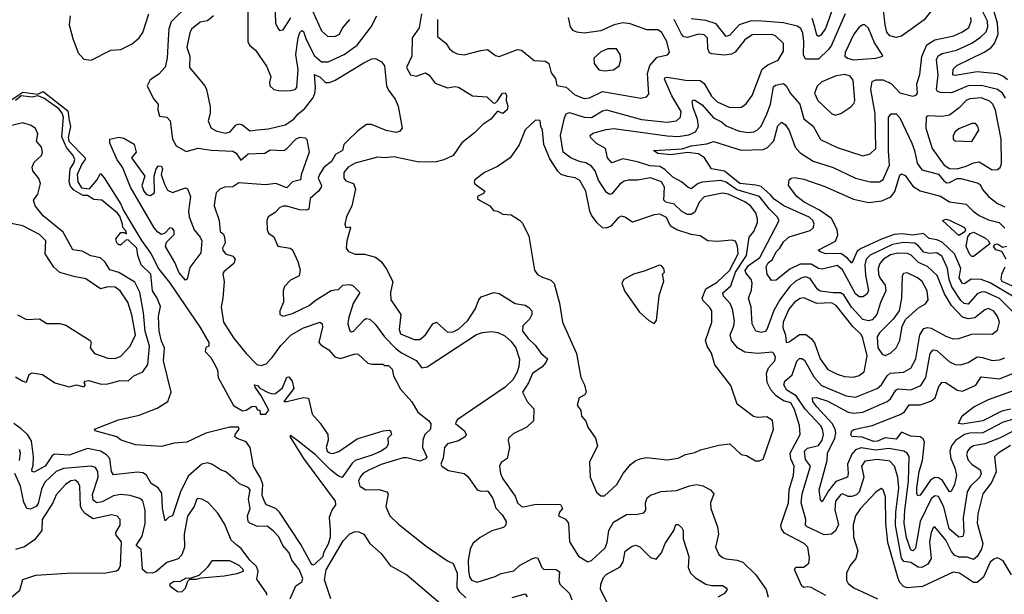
# Model space of a CAD drawing. Extents: x 1468344 to 1613994, y 525695 to 643861.
# Tile 284 of 427: x 1526337 to 1531671, y 614630 to 617743. Entities that reach past the tile are written whole.
import ezdxf

# ---------------------------------------------------------------- set-up
doc = ezdxf.new("R2010")
doc.units = 0

msp = doc.modelspace()

# ---------------------------------------------------------------- linework, layer by layer
at = {"layer": '0CON10XD'}
for points in [[(1527252.9, 617825), (1527158.1, 617731.9), (1527145, 617693.3), (1527142.4, 617635), (1527136.2, 617535), (1527124.8, 617485.2), (1527091.6, 617448.4), (1527045, 617418.1), (1527028.6, 617385), (1527062, 617315), (1527087.1, 617285), (1527086.5, 617255), (1527095, 617220), (1527135, 617215.6), (1527153.1, 617195), (1527164.5, 617095), (1527185, 617059.4), (1527239.5, 617029.5), (1527305, 617048), (1527375, 617036.9), (1527491.2, 617031.2), (1527510.6, 617020.6), (1527535, 616981.2), (1527575, 617016.8), (1527665, 617020), (1527695, 617037.3), (1527767.5, 617035), (1527784.6, 617045), (1527835, 617098), (1527856.4, 617106.4), (1527883.3, 617103.3), (1527893.3, 617093.3), (1527904.7, 617024.7), (1527861.9, 616901.9), (1527857.7, 616875), (1527815, 616864.8), (1527785, 616832), (1527725.1, 616855.1), (1527668.1, 616848.1), (1527525, 616860), (1527492.6, 616837.4), (1527447.5, 616835), (1527420.8, 616825), (1527402.2, 616805), (1527394.1, 616765.9), (1527391.5, 616735), (1527418.1, 616655), (1527423.8, 616595), (1527440.8, 616580.8), (1527447.3, 616565), (1527450.9, 616535), (1527436.7, 616505), (1527438.2, 616495), (1527453.1, 616475), (1527492.4, 616462.4), (1527505.2, 616445), (1527497.9, 616422.1), (1527443.6, 616376.4), (1527438.7, 616365), (1527444.5, 616325), (1527438.2, 616235), (1527428.2, 616185), (1527441.7, 616105), (1527495, 616019.6), (1527565, 615934.2), (1527622.7, 615875), (1527645, 615868.9), (1527672.3, 615877.7), (1527705, 615913.1), (1527751.5, 615978.5), (1527807.5, 616035), (1527875, 616073.2), (1527965, 616104.2), (1527975.4, 616095.4), (1527977.3, 616077.3), (1527958, 615995), (1527970, 615980), (1528012.5, 615955), (1528045, 615915.8), (1528075, 615907.5), (1528155, 615933.3), (1528171.7, 615931.7), (1528223, 615883), (1528245, 615877.5), (1528305, 615877.5), (1528315, 615870), (1528335, 615870), (1528355, 615850), (1528363, 615813), (1528401.2, 615741.2), (1528462.1, 615672.1), (1528495, 615616.6), (1528551.9, 615571.9), (1528564.3, 615555), (1528562.2, 615525), (1528532.2, 615495), (1528520.6, 615465), (1528519, 615425), (1528542.6, 615375), (1528535, 615364.4), (1528505, 615350.6), (1528435, 615368.7), (1528415, 615368.5), (1528295, 615333.5), (1528228, 615302), (1528196, 615285), (1528181.1, 615265), (1528173.3, 615245), (1528180, 615215), (1528212.5, 615195), (1528285, 615196.9), (1528326.2, 615185), (1528334.1, 615174.1), (1528320.9, 615105), (1528342.2, 615055), (1528389.6, 615009.6), (1528540.1, 614890.1), (1528655, 614810.5), (1528685, 614796.7), (1528707.5, 614745), (1528705.2, 614665), (1528718, 614645), (1528755, 614611)], [(1527572.4, 617825), (1527574, 617625), (1527582, 617605), (1527615, 617578.6), (1527675, 617491.2), (1527697.5, 617435), (1527690, 617405), (1527693.1, 617385), (1527715, 617364.5), (1527748.3, 617358.3), (1527805, 617360), (1527830, 617365), (1527838.8, 617375), (1527845.8, 617474.2), (1527833.9, 617555), (1527845.6, 617644.4), (1527855, 617673.3), (1527865, 617684.4), (1527875, 617680), (1527888.4, 617635), (1527935, 617547.5), (1527971.5, 617515), (1528008.9, 617515), (1528095.6, 617554.4), (1528165.3, 617605), (1528241.4, 617705), (1528272.7, 617765)], [(1527720, 617835), (1527723.8, 617725), (1527735, 617696.7), (1527745, 617684.2), (1527765, 617688), (1527806.4, 617753.6)], [(1527907.7, 617827.7), (1527972.9, 617682.9), (1528004.7, 617654.7), (1528045, 617652.5), (1528070, 617665), (1528084.4, 617695), (1528125.4, 617744.6)], [(1531315, 617841.2), (1531237.5, 617742.5), (1531115, 617654.3), (1531085, 617646.5), (1531051.5, 617655), (1531034.8, 617675), (1531025.5, 617714.5), (1531017.6, 617795)], [(1526610.7, 617765), (1526605.3, 617714.7), (1526625, 617641.8), (1526655, 617564.4), (1526685, 617529.5), (1526725, 617523.5), (1526831.6, 617578.4), (1526885, 617581.7), (1526946.9, 617613.1), (1526985, 617645.4), (1527005, 617673.6), (1527037.7, 617775)], [(1528513.4, 617775), (1528500.9, 617699.1), (1528464.2, 617645.8), (1528460.9, 617545), (1528432.7, 617485), (1528454.7, 617444.7), (1528485, 617437.5), (1528535, 617455.6), (1528555, 617441.8), (1528588.6, 617398.6), (1528655, 617373.1), (1528695, 617380.9), (1528715, 617377.5), (1528791.2, 617331.2), (1528868.8, 617325), (1528905, 617291.2), (1528915, 617292.5), (1528925, 617303.3), (1528952, 617345), (1528966.9, 617346.9), (1528974, 617335), (1528973.3, 617305), (1528981.9, 617275), (1528977.8, 617255), (1528955, 617235.6), (1528925, 617246.7), (1528889.5, 617205), (1528846.2, 617175), (1528800.4, 617129.6), (1528733.4, 617076.6), (1528685, 617008.1), (1528635, 616983.9), (1528593.8, 616973.8), (1528498.9, 616971.1), (1528365, 616999.7), (1528315, 616994.5), (1528275, 616998.8), (1528154, 616965), (1528116.6, 616943.4), (1528093.8, 616915), (1528093.8, 616885), (1528105, 616869.5), (1528145.4, 616855.4), (1528156, 616825), (1528136.2, 616735), (1528108.5, 616675), (1528099.2, 616635), (1528105, 616616.7), (1528125, 616620), (1528129.2, 616615), (1528109.3, 616545), (1528106.2, 616505), (1528117.8, 616487.8), (1528155, 616473.3), (1528205, 616473.4), (1528265, 616456.8), (1528295, 616433.2), (1528325, 616391.1), (1528359.1, 616325), (1528346.3, 616265), (1528347.9, 616225), (1528402.1, 616145), (1528392.9, 616065), (1528400.7, 616040.7), (1528475, 616010.4), (1528505, 616010.9), (1528535, 616035.5), (1528575, 616094.6), (1528595, 616104.1), (1528655, 616049.6), (1528685, 616051.8), (1528715, 616066.1), (1528765, 616113.5), (1528804.9, 616175), (1528824.5, 616225), (1528837.6, 616242.4), (1528905.5, 616265.5), (1528935, 616260.2), (1529021.4, 616205), (1529075, 616195.7), (1529095, 616184.3), (1529111.5, 616165), (1529112.5, 616145), (1529098.8, 616121.2), (1529063, 616085), (1529061.9, 616055), (1529091.6, 616015), (1529130.3, 615980.3), (1529163.1, 615935), (1529196.1, 615905), (1529188.4, 615885), (1529168.5, 615861.5), (1529115, 615826.9), (1529094.6, 615775.4), (1529061.2, 615725), (1529086.7, 615675), (1529123.5, 615635), (1529120.9, 615569.1), (1529084.4, 615535), (1529011.5, 615498.5), (1528985.8, 615475), (1528982.7, 615462.7), (1528991.2, 615425), (1528977.5, 615365), (1528945, 615343.3), (1528936, 615325), (1528941.5, 615285), (1528954.5, 615255), (1529022, 615162), (1529035, 615126), (1529055, 615106.2), (1529065, 615104), (1529135, 615118.8), (1529266.4, 615116.4), (1529278.8, 615095), (1529261.2, 615075), (1529256.7, 615055), (1529295, 615037.5), (1529310.6, 615015), (1529315.6, 614915), (1529365, 614836.7), (1529415, 614805.8), (1529435, 614812.9), (1529508.4, 614881.6), (1529519.4, 614910.6), (1529529.8, 614975), (1529555, 615021.3), (1529625, 615062.5), (1529685, 615063.3), (1529718.7, 615071.3), (1529728.8, 615085), (1529726.9, 615125), (1529736.7, 615153.3), (1529755, 615166.5), (1529813.1, 615186.9), (1529895, 615192.2), (1529965, 615216.9), (1530005, 615223.9), (1530037.6, 615217.6), (1530078.8, 615195), (1530096.9, 615175), (1530079.3, 615125), (1530081.3, 615095), (1530118.1, 614995), (1530123.6, 614955), (1530106.9, 614885), (1530124.2, 614845), (1530145, 614828.6), (1530165, 614821.9), (1530224.3, 614814.3), (1530255, 614804), (1530325, 614736), (1530380.6, 614655), (1530392.5, 614615)], [(1530808.4, 617775), (1530734.6, 617605.4), (1530718.6, 617581.4), (1530665, 617529), (1530595, 617529.6), (1530582.9, 617552.9), (1530585.8, 617625.8), (1530580.7, 617670.7), (1530569.1, 617695), (1530549, 617709), (1530475, 617725.5), (1530335, 617737.4), (1530294, 617735), (1530235.1, 617714.9), (1530185, 617658.8), (1530165, 617651.3), (1530110.3, 617720.3), (1530055, 617738.5), (1529975, 617747.2)], [(1530735.2, 617785), (1530702.3, 617695), (1530675, 617657.1), (1530665, 617652.9), (1530655, 617659.4), (1530645.2, 617705.2), (1530629.8, 617749.8)], [(1531678.6, 617318.6), (1531661.6, 617345), (1531635, 617364.4), (1531546.9, 617386.9), (1531475, 617384), (1531385, 617347.5), (1531325, 617349.2), (1531310, 617355), (1531303.9, 617365), (1531312.7, 617445), (1531304.1, 617525), (1531313.1, 617546.9), (1531335, 617560.7), (1531412.1, 617577.9), (1531495.6, 617615.6), (1531542, 617648), (1531572.1, 617677.9), (1531581.6, 617705), (1531580.3, 617735), (1531555, 617785.2)], [(1531688, 617418), (1531666.1, 617436.1), (1531635, 617449.7), (1531525, 617460), (1531405, 617440.9), (1531392.9, 617445), (1531394.6, 617475), (1531414.5, 617495), (1531563, 617567), (1531599.1, 617590.9), (1531618.8, 617615), (1531638.3, 617665), (1531634.3, 617725), (1531616.3, 617786.3)], [(1527388, 617765), (1527355, 617736.9), (1527315, 617729.5), (1527269, 617691), (1527258.2, 617671.8), (1527242.4, 617595), (1527259.6, 617545), (1527257.5, 617485), (1527340.8, 617385), (1527350, 617365), (1527368.7, 617271.3), (1527369.4, 617235), (1527358.1, 617195), (1527375.4, 617155.4), (1527405, 617138.9), (1527455, 617128.8), (1527476.9, 617135), (1527508.2, 617171.8), (1527525, 617179.4), (1527545, 617174.4), (1527585, 617141.1), (1527625, 617147.1)], [(1528600.4, 617745), (1528601.5, 617651.5), (1528648.6, 617615), (1528666, 617585), (1528685, 617569.4), (1528707.6, 617557.6), (1528745, 617552), (1528835, 617577.1), (1528871.4, 617581.4), (1528915, 617550), (1528935, 617543.3), (1529035, 617582.5), (1529055, 617577.8), (1529125, 617522.2), (1529185, 617518), (1529203.3, 617505), (1529216.7, 617455), (1529240, 617425), (1529246.7, 617386.7), (1529297.2, 617377.2), (1529345, 617335.8), (1529395, 617316.7), (1529425, 617320.7), (1529495, 617354.8), (1529702, 617318), (1529733.8, 617325), (1529745, 617340), (1529738.5, 617451.5), (1529751.8, 617495), (1529790.7, 617539.3), (1529846.5, 617553.5), (1529858, 617565), (1529842.8, 617625), (1529815, 617676.4), (1529795, 617688.9), (1529735, 617688.8), (1529645, 617721.4), (1529605, 617726), (1529557.8, 617715), (1529485, 617682.2), (1529395, 617670.4), (1529355, 617675.2), (1529336.2, 617685), (1529321.3, 617705), (1529310.5, 617755)], [(1530705, 614623.1), (1530625, 614666.8), (1530605, 614670.9), (1530585, 614666.9), (1530575, 614674.2), (1530534, 614765), (1530542.7, 614777.3), (1530585, 614777.5), (1530611.5, 614798.5), (1530616, 614825), (1530607.1, 614885), (1530586.4, 614905), (1530481.3, 614961.3), (1530463.4, 614985), (1530460, 615005), (1530503, 615125), (1530506.2, 615195), (1530530, 615275), (1530532, 615325), (1530514.2, 615364.2), (1530511.2, 615395), (1530565.9, 615495), (1530561.9, 615545), (1530535, 615632), (1530515, 615668.1), (1530475, 615678.5), (1530435.6, 615705), (1530407.2, 615737.2), (1530387.3, 615777.3), (1530383.4, 615826.6), (1530393.9, 615856.1), (1530428, 615895), (1530431.2, 615915), (1530423.3, 615935), (1530415, 615941.2), (1530335, 615935.4), (1530265, 615941.1), (1530226.1, 615966.1), (1530193.5, 616005), (1530185.4, 616035), (1530205.2, 616084.8), (1530208.8, 616111.2), (1530199.7, 616175), (1530185.3, 616205), (1530149.4, 616245), (1530147.1, 616262.9), (1530189.6, 616300.4), (1530214.5, 616375), (1530273.8, 616465), (1530288.4, 616565), (1530314.6, 616595), (1530334.2, 616645), (1530334.7, 616665), (1530325, 616696.4), (1530295.9, 616735), (1530266.2, 616756.2), (1530175, 616797), (1530145, 616804.1), (1530045, 616783.1), (1530018.6, 616755), (1529995, 616699.5), (1529975, 616687.7), (1529955, 616687.5), (1529925, 616703.4), (1529883.1, 616743.1), (1529837.5, 616755), (1529826.4, 616765), (1529830, 616835), (1529814.5, 616865), (1529755, 616886.7), (1529684, 616874), (1529636.3, 616873.7), (1529612.5, 616867.5), (1529588.8, 616851.2), (1529545, 616799.6), (1529535, 616796.2), (1529516.1, 616806.1), (1529473.8, 616873.8), (1529454.6, 616924.6), (1529435, 616950), (1529405, 616968), (1529375, 616973.1), (1529325, 616993.6), (1529281.6, 617025), (1529267.9, 617115), (1529288.1, 617211.9), (1529297.6, 617232.4), (1529315, 617239.5), (1529395, 617215.6), (1529435, 617214), (1529495, 617249.4), (1529515.8, 617254.2), (1529705, 617203.1), (1529845, 617188), (1529895, 617194.7), (1529916.7, 617215), (1529920.5, 617245), (1529870.2, 617330.2), (1529830.2, 617420.2), (1529831.5, 617428.5), (1529845, 617432.5), (1529945, 617416), (1530023.8, 617413.8), (1530045, 617396.6), (1530085, 617329.6), (1530115, 617298.9), (1530185, 617266.8), (1530245, 617268.9), (1530271.2, 617285), (1530305, 617332.5), (1530360, 617475), (1530390.8, 617499.2), (1530446.5, 617523.5), (1530475, 617572), (1530474.4, 617615), (1530431.4, 617655), (1530412.7, 617662.7), (1530305, 617660.8), (1530265, 617634.6), (1530213.1, 617566.9), (1530192.8, 617557.2), (1530155, 617551.9), (1530085, 617558.8), (1530074.5, 617564.5), (1530065.8, 617585), (1530063.1, 617643.1), (1530045, 617661.3), (1530015, 617664.2), (1529955, 617646.9), (1529935, 617651.2), (1529922.2, 617665), (1529882.7, 617745)], [(1531525, 616041.2), (1531605, 616039.5), (1531635, 616060.8), (1531644.6, 616105), (1531634.6, 616135), (1531615, 616163.5), (1531585, 616179.2), (1531565, 616171.2), (1531512.3, 616127.7), (1531475, 616121.8), (1531445, 616130.6), (1531384.4, 616194.4), (1531348.1, 616258.1), (1531307.5, 616357.5), (1531255, 616406.1), (1531207.2, 616427.2), (1531167.2, 616467.2), (1531146.8, 616476.8), (1531095, 616477.4), (1531055, 616468.3), (1531017.4, 616445), (1530997.6, 616422.4), (1530988.3, 616395), (1530989.8, 616365), (1530997.1, 616345), (1531026, 616305), (1531029.6, 616275), (1530999.9, 616210.1), (1530980, 616145), (1530955, 616116.8), (1530935, 616111.8), (1530905, 616118.2), (1530843.6, 616185), (1530802.1, 616252.1), (1530783, 616263), (1530743.7, 616263.7), (1530672.9, 616272.9), (1530658.3, 616285), (1530620.2, 616340.2), (1530595, 616349.4), (1530575, 616344.8), (1530538.8, 616325), (1530507, 616295), (1530454.4, 616225.6), (1530422.4, 616167.6), (1530385, 616064.5), (1530375, 616054.6), (1530355, 616048.5), (1530324.7, 616054.7), (1530305.9, 616095), (1530300.4, 616185), (1530285.3, 616235), (1530301.6, 616278.4), (1530305.2, 616315), (1530299.8, 616335), (1530271.5, 616371.5), (1530268, 616385), (1530285, 616411.8), (1530346.2, 616455), (1530450.8, 616655), (1530440.9, 616675), (1530397.9, 616717.9), (1530345, 616785.6), (1530225, 616822.1), (1530198.1, 616838.1), (1530165, 616862.8), (1530135, 616871.1), (1530035, 616862.7), (1530012.8, 616855), (1529975, 616826.7), (1529956.7, 616835), (1529923.1, 616865), (1529875, 616890.5), (1529832.1, 616932.1), (1529805, 616947.3), (1529751.4, 616951.4), (1529685, 616972.9), (1529605, 616989.6), (1529545, 616967.5), (1529522.1, 616995), (1529511.1, 617045), (1529461.6, 617071.6), (1529429.2, 617105), (1529427.9, 617115), (1529442.3, 617127.7), (1529515, 617149.1), (1529555.9, 617154.1), (1529844.2, 617114.2), (1529905, 617111.2), (1529961.5, 617118.5), (1529998.2, 617135), (1530014.8, 617165), (1530008.8, 617205), (1529986.4, 617265), (1529980.6, 617299.4), (1529983.3, 617306.7), (1529995, 617307.5), (1530035, 617281.2), (1530095, 617211), (1530139.1, 617189.1), (1530165, 617167.8), (1530235, 617138.4), (1530285, 617132.2), (1530314.3, 617135.7), (1530334.2, 617145.7), (1530353.4, 617166.6), (1530385, 617231.5), (1530404.4, 617285), (1530421, 617379), (1530431.9, 617388.1), (1530475, 617398), (1530488.7, 617385), (1530512.6, 617342.6), (1530564.2, 617285), (1530585.7, 617205.7), (1530635.5, 617165.5), (1530675, 617093.8), (1530765, 617051.6), (1530905, 617005.4), (1530945, 617016.9), (1530975.8, 617045), (1530971, 617235), (1530948.3, 617365), (1530955, 617408.5), (1530975, 617416.7), (1531015, 617418.2), (1531060, 617395), (1531106.1, 617346.1), (1531175, 617329.6), (1531194, 617335), (1531200.6, 617345), (1531197.8, 617395), (1531213.9, 617446.1), (1531225, 617544.2), (1531252.3, 617607.7), (1531295, 617634.3), (1531397.5, 617655), (1531445, 617677.1), (1531478.5, 617701.5), (1531492.5, 617735), (1531490.8, 617755)], [(1530855, 617525.7), (1530975, 617533.9), (1531012.5, 617545), (1531008.8, 617555), (1530967.2, 617617.2), (1530935, 617697.5), (1530915.5, 617715.5), (1530905, 617715.8), (1530885, 617703.1), (1530855.4, 617665), (1530810, 617565), (1530807.8, 617545), (1530821.4, 617535), (1530855, 617525.7)], [(1529505, 617465.5), (1529555, 617472.2), (1529585, 617494), (1529593.1, 617525), (1529589.5, 617555), (1529571.2, 617585), (1529523.3, 617585), (1529485, 617569.2), (1529448.1, 617535), (1529448.6, 617505), (1529475, 617471.9), (1529505, 617465.5)], [(1527625, 617147.1), (1527685, 617152.5), (1527775, 617174.3), (1527821.6, 617205), (1527846.4, 617233.6), (1527880.3, 617259.7), (1527925, 617318.2), (1527936.7, 617343.3), (1527939.8, 617375), (1527933.6, 617446.4), (1527965, 617431.9), (1527993.5, 617403.5), (1528015, 617402.6), (1528046.7, 617415), (1528201, 617509), (1528245, 617530.5), (1528265, 617533.3), (1528297.5, 617515), (1528313.8, 617493.8), (1528325.2, 617385), (1528335, 617360.9), (1528371.9, 617311.9), (1528388.5, 617275), (1528408.9, 617155), (1528395, 617136.7), (1528375, 617132.1), (1528322.6, 617142.6), (1528242.5, 617175), (1528215.7, 617175.7), (1528169.1, 617140.9), (1528110.6, 617085), (1528093.4, 617066.6), (1528085.3, 617035), (1528047.4, 617012.6), (1528026.8, 616975), (1527985, 616942.1), (1527961.2, 616905), (1527953.7, 616885), (1527972.2, 616845), (1527970.9, 616835), (1527956.2, 616813.8), (1527910.8, 616775), (1527903.8, 616716.2), (1527888.9, 616711.1), (1527852.4, 616712.4), (1527785, 616732.7), (1527765, 616732.7), (1527745.8, 616725), (1527721.8, 616698.2), (1527683.3, 616675), (1527676.2, 616655), (1527678.8, 616605), (1527686.1, 616586.1), (1527715, 616566.2), (1527735.6, 616515.6), (1527802.5, 616505), (1527815.6, 616495.6), (1527845, 616433.3), (1527857, 616387), (1527851.2, 616355), (1527805, 616332), (1527772, 616298), (1527764.5, 616275), (1527767.1, 616212.9), (1527746, 616165), (1527746.7, 616145), (1527765, 616137.5), (1527815, 616150.4), (1527905, 616193.9), (1527937.9, 616222.1), (1528025, 616276.2), (1528045, 616279.4), (1528065, 616280.8), (1528088, 616305), (1528125, 616308.9), (1528142.2, 616302.2), (1528180.6, 616265), (1528143.8, 616205), (1528117.8, 616125), (1528115.3, 616095), (1528126.6, 616056.6), (1528135, 616051.2), (1528145, 616054.7), (1528205, 616118.8), (1528215, 616124.7), (1528235, 616121.1), (1528263.4, 616093.4), (1528313.5, 616025), (1528375, 615962.3), (1528405, 615937.5), (1528485, 615896.5), (1528515, 615857), (1528545, 615861.8), (1528811.7, 616038.3), (1528845, 616049.1), (1528895, 616053.2), (1528927.7, 616047.7), (1528965, 616030.3), (1528999.9, 615999.9), (1529025.6, 615965.6), (1529044.1, 615904.1), (1529041.3, 615865), (1529030.5, 615829.5), (1529009, 615791), (1528967.7, 615752.3), (1528706.7, 615575), (1528698.3, 615555), (1528746.4, 615516.4), (1528755.8, 615495), (1528751.9, 615485), (1528715, 615461.1), (1528655.5, 615445), (1528639.2, 615425), (1528632.2, 615367.8), (1528618, 615335), (1528624, 615325), (1528661.1, 615301.1), (1528745, 615285.2), (1528765, 615267.6), (1528815, 615195.2), (1528835, 615188), (1528865, 615191.2), (1528875, 615186.4), (1528899.7, 615149.7), (1528916.4, 615096.4), (1528950.4, 615060.4), (1528973.3, 615025), (1528970.9, 615005), (1528958.6, 614991.4), (1528895, 614973.1), (1528832.1, 614937.9), (1528791.6, 614905), (1528777.3, 614875), (1528766.8, 614815), (1528769, 614759), (1528774.4, 614724.4), (1528785, 614705.6), (1528815, 614696.2), (1528913.8, 614726.2), (1528945, 614741.8), (1529015, 614756.7), (1529045, 614785.4), (1529115, 614823.3), (1529135, 614830), (1529145, 614826), (1529165.3, 614775.3), (1529175, 614766.5), (1529244, 614764), (1529261.1, 614751.1), (1529258.9, 614705), (1529263.9, 614685), (1529315.5, 614635), (1529329.2, 614599.2)], [(1530755, 617225.4), (1530785, 617234.5), (1530839.6, 617270.4), (1530858.3, 617291.7), (1530861.5, 617305), (1530852.6, 617415), (1530837.1, 617437.1), (1530806.8, 617446.8), (1530760.7, 617439.3), (1530682.8, 617407.2), (1530657.2, 617382.8), (1530643.6, 617345), (1530661.2, 617305), (1530735, 617234.5), (1530755, 617225.4)], [(1526295, 617310.5), (1526355, 617350.4), (1526435, 617339.4), (1526465, 617354.7), (1526598.9, 617248.9), (1526606.2, 617196.2), (1526611.9, 617165), (1526600, 617105), (1526604.2, 617084.2), (1526691.8, 616995), (1526691.5, 616985), (1526675, 616964.5), (1526647.9, 616905), (1526653.2, 616865), (1526672.4, 616832.4), (1526715, 616827.5), (1526756.1, 616873.9), (1526775, 616910), (1526795, 616886), (1526885, 616743.6), (1526899.2, 616709.2), (1526996.4, 616546.4), (1527047, 616477), (1527091.6, 616391.6), (1527149.5, 616319.5), (1527315.9, 616075.9), (1527361.2, 615995), (1527362.5, 615975), (1527345, 615966.7), (1527341.9, 615945), (1527372.6, 615912.6), (1527398.5, 615868.5), (1527408.6, 615845), (1527412.7, 615805), (1527495, 615652.2), (1527545, 615624.6), (1527565, 615627.5), (1527595, 615646.7), (1527615, 615650), (1527625, 615630), (1527638.3, 615628.3), (1527640, 615605), (1527670, 615605), (1527687, 615627), (1527646, 615705), (1527612.3, 615752.3), (1527610, 615765), (1527625, 615761.2), (1527637.5, 615747.5), (1527682.7, 615722.7), (1527705, 615715.4), (1527723, 615717), (1527760.9, 615749.1), (1527785, 615806.2), (1527795, 615808.8), (1527814, 615785), (1527822, 615745), (1527767.5, 615675), (1527785, 615673.6), (1527875, 615696.5), (1527901.8, 615691.8), (1527922.5, 615605), (1527965, 615557.7), (1528006.3, 615495), (1528009.3, 615465), (1527997.2, 615425), (1528003.2, 615405), (1528015.6, 615395.6), (1528033.2, 615393.2), (1528066.4, 615403.6), (1528165, 615472), (1528306.7, 615515), (1528338.9, 615518.9), (1528346.2, 615515), (1528351.2, 615495), (1528331.2, 615475), (1528334, 615445), (1528324, 615425), (1528295.6, 615405), (1528245, 615383.9), (1528154.8, 615355.2), (1528138.9, 615341.1), (1528085, 615263.5), (1528065, 615270.3), (1528022.9, 615302.9), (1527940, 615385), (1527845, 615461.2), (1527805, 615490), (1527800, 615485), (1527875.5, 615365), (1528046.8, 615135), (1528047.9, 615115), (1528028.6, 615085), (1528014.6, 615045.4), (1528018.8, 614978.8), (1528018.8, 614938.8), (1528009.2, 614900.8), (1527983.1, 614855), (1527978.7, 614835), (1527935, 614791.2), (1527925, 614787.3)], [(1527925, 614787.3), (1527915, 614800.5), (1527860, 614900), (1527744.6, 615075), (1527724.3, 615095), (1527675, 615113.8), (1527665, 615129.4), (1527650.4, 615165), (1527655.3, 615225.3), (1527641.6, 615261.6), (1527604.8, 615325), (1527585.8, 615425.8), (1527565, 615456.8), (1527515, 615473.6), (1527503.1, 615485), (1527504.1, 615495.9), (1527526.4, 615525), (1527523.3, 615535), (1527475, 615535.2), (1527346.5, 615503.5), (1527242.5, 615455), (1527175, 615448.4), (1527105, 615431), (1526965, 615439.6), (1526888, 615465), (1526863, 615483), (1526746.7, 615515), (1526743.3, 615525), (1526873.3, 615575), (1526985, 615600.9), (1527082.5, 615637.5), (1527140, 615675), (1527157.9, 615725), (1527116.9, 615895), (1527121.1, 615965), (1527105, 616002), (1527093.1, 616055), (1527088.6, 616135), (1527099.3, 616189.3), (1527082, 616235), (1527056.5, 616275), (1527047.9, 616365), (1526995.7, 616415), (1526976.7, 616465), (1526972.5, 616505), (1526925, 616550), (1526911.7, 616548.3), (1526885, 616522.5), (1526875, 616522.5), (1526863.8, 616535), (1526857.5, 616555), (1526885, 616590), (1526905, 616590), (1526916.4, 616583.6), (1526915, 616597.5), (1526896.4, 616616.4), (1526893.8, 616636.2), (1526879.5, 616679.5), (1526868, 616695), (1526782.5, 616765), (1526738.8, 616768.8), (1526705, 616790.8), (1526681.2, 616791.2), (1526630, 616820), (1526612, 616842), (1526605.3, 616865), (1526611.3, 616935), (1526630.7, 616965), (1526635.8, 616985), (1526627.3, 617007.3), (1526590.6, 617050.6), (1526565, 617108.6), (1526575.2, 617215.2), (1526567.3, 617237.3), (1526549.7, 617259.7), (1526468.9, 617318.9), (1526435, 617331.5), (1526405, 617323.7), (1526345, 617330), (1526314.2, 617305)], [(1531605, 616929.2), (1531635, 616930.8), (1531648.2, 616941.8), (1531655.9, 616964.1), (1531653.8, 617095), (1531623.3, 617253.3), (1531608.9, 617285), (1531592.2, 617302.2), (1531545, 617320.3), (1531485, 617314.4), (1531464.7, 617305), (1531427.2, 617265), (1531375, 617226.1), (1531335, 617218.7), (1531258.1, 617221.9), (1531247.5, 617215), (1531246.2, 617155), (1531281.1, 617045), (1531345.3, 616955), (1531375, 616937.8), (1531415, 616935.5), (1531465, 616949.1), (1531505, 616968.5), (1531535, 616973.9), (1531605, 616929.2)], [(1526315, 615808.2), (1526355, 615784.6), (1526375, 615780), (1526388.8, 615821.2), (1526405, 615829.6), (1526461.1, 615821.1), (1526528.1, 615775), (1526605, 615753.3), (1526645, 615764.2), (1526685, 615754.6), (1526693.3, 615765), (1526687.5, 615775), (1526692.5, 615785), (1526711.2, 615788.8), (1526779, 615769), (1526815, 615770.6), (1526881.7, 615788.3), (1526925, 615787), (1526955, 615814.1), (1527005.2, 615834.8), (1527031.7, 615875), (1527041.1, 615975), (1527017.4, 616055), (1527007.3, 616155), (1526987.6, 616267.6), (1526961.9, 616321.9), (1526874.2, 616374.2), (1526825, 616388.3), (1526799.6, 616429.6), (1526775, 616453.3), (1526723.1, 616463.1), (1526675, 616489.1), (1526625, 616496.9), (1526572.5, 616592.5), (1526465, 616680), (1526421.1, 616735), (1526411.5, 616765), (1526435, 616798), (1526450, 616855), (1526441.9, 616881.9), (1526408.2, 616925), (1526404.2, 616945), (1526415, 616970.8), (1526455, 617007.1), (1526461.3, 617025), (1526455, 617053.1), (1526428.2, 617085), (1526436, 617125), (1526423.3, 617153.2), (1526399.6, 617169.6), (1526355, 617183.9), (1526169.4, 617140.6)], [(1529485, 615162.5), (1529505, 615162.9), (1529572.2, 615225), (1529606.4, 615285), (1529647, 615333), (1529674.8, 615355.2), (1529703.8, 615365), (1529735, 615370.4), (1529845, 615358), (1529905, 615366.7), (1529945, 615386.7), (1529995, 615397.5), (1530025, 615412.2), (1530125, 615437.9), (1530185, 615446), (1530245, 615387.5), (1530275, 615382.5), (1530323.6, 615353.6), (1530345, 615352.5), (1530365, 615362.5), (1530421.1, 615525), (1530415, 615571.2), (1530385, 615592.2), (1530335, 615588.5), (1530312.7, 615592.7), (1530225, 615660), (1530190.5, 615760.5), (1530103.4, 615873.4), (1530085, 615935.8), (1530060.9, 615975), (1530052.3, 616005), (1530086.9, 616105), (1530086.2, 616165), (1530074.4, 616185), (1530039.6, 616219.6), (1530034.2, 616235), (1530054.6, 616285.4), (1530115, 616320.7), (1530182.2, 616385), (1530230.1, 616475), (1530226.8, 616516.8), (1530215, 616543.1), (1530195, 616548.7), (1530117.8, 616542.2), (1530065.6, 616545.6), (1530022.8, 616572.8), (1529975, 616580), (1529896.4, 616605), (1529863.6, 616625), (1529841.4, 616671.4), (1529805, 616689.1), (1529775, 616685.1), (1529656.8, 616646.8), (1529615, 616673.8), (1529595, 616678), (1529580.3, 616669.7), (1529539.2, 616625), (1529515, 616614.5), (1529495, 616615.5), (1529465, 616642.2), (1529435, 616684.4), (1529426.5, 616706.5), (1529405, 616814), (1529371.1, 616871.1), (1529347.1, 616887.1), (1529305, 616892.7), (1529271.1, 616905), (1529252.7, 616922.7), (1529208.9, 616988.9), (1529177.3, 617067.3), (1529170, 617145), (1529160, 617165), (1529157, 617197), (1529131.7, 617198.3), (1529075, 617146.7), (1529042.9, 617065), (1528994.5, 616995.5), (1528925, 616948.6), (1528855, 616916), (1528803.8, 616875), (1528798.8, 616865), (1528803, 616853), (1528856.7, 616815), (1528849.3, 616800.7), (1528817.5, 616785), (1528817.5, 616775), (1528827.5, 616765), (1528884.4, 616734.4), (1528905, 616710), (1528926.4, 616706.4), (1528955, 616690), (1529000, 616685), (1529045, 616657.5), (1529060.7, 616640.7), (1529095, 616570), (1529125.6, 616385.6), (1529142.6, 616362.6), (1529168.9, 616348.9), (1529215, 616332), (1529233, 616313), (1529262.3, 616207.7), (1529277.6, 616105), (1529353, 615935), (1529377.3, 615805), (1529396.8, 615765), (1529406.7, 615725), (1529399.3, 615710.7), (1529367.5, 615695), (1529356.7, 615655), (1529377.5, 615625), (1529381.2, 615595), (1529405, 615567.5), (1529415.8, 615535), (1529457.5, 615475), (1529467.1, 615435), (1529424.4, 615345), (1529427.5, 615265), (1529462.6, 615182.6), (1529485, 615162.5)], [(1531722.2, 616155), (1531645, 616233.1), (1531565, 616268.9), (1531545, 616267.3), (1531525, 616257.3), (1531475, 616202), (1531453.1, 616205), (1531435, 616221.9), (1531386.2, 616295), (1531372.6, 616335), (1531364.4, 616394.4), (1531335, 616459.4), (1531305, 616480.4), (1531265, 616477), (1531235, 616483.5), (1531202.4, 616522.4), (1531185, 616532.9), (1531125, 616535.6), (1531065, 616525.1), (1530945, 616467.7), (1530923.3, 616445), (1530916.1, 616415), (1530919.5, 616359.5), (1530935.3, 616275), (1530925, 616253.5), (1530905, 616241.1), (1530885, 616242), (1530865, 616257.5), (1530795, 616387.9), (1530765, 616410.8), (1530685, 616391.8), (1530665, 616395.9), (1530625, 616417.8), (1530565, 616418.8), (1530508.7, 616391.3), (1530435, 616332.5), (1530409.6, 616329.6), (1530386.9, 616365), (1530381.1, 616405), (1530392.9, 616425), (1530415.6, 616444.4), (1530435, 616484.6), (1530455.1, 616504.9), (1530475, 616539.7), (1530505, 616566.1), (1530619, 616601), (1530635.2, 616614.8), (1530640.6, 616635), (1530634.7, 616655), (1530615, 616672.9), (1530477.6, 616735), (1530425, 616771), (1530403.8, 616795), (1530355, 616838.5), (1530325, 616847.1), (1530237.9, 616855), (1530155, 616922.7), (1530084.8, 616934.8), (1530047.3, 616995), (1530015, 617015.9), (1529955, 617023.4), (1529865, 617011.2), (1529795, 617017.5), (1529771.4, 617035), (1529925.9, 617044.1), (1529975, 617059.5), (1530058.9, 617071.1), (1530095, 617083.9), (1530245, 617036.8), (1530365, 617040), (1530388.6, 617051.4), (1530423.5, 617086.5), (1530445, 617168.1), (1530465, 617187.1), (1530485, 617175.7), (1530505, 617142.5), (1530537.6, 617052.4), (1530565, 617021.3), (1530636.4, 616976.4), (1530745, 616942.5), (1530865, 616884.8), (1530945, 616865.3), (1530995.8, 616864.2), (1531015, 616877.1), (1531048.5, 616955), (1531043.1, 617033.1), (1531044.2, 617215.7), (1531057.5, 617232.5), (1531085, 617232.7), (1531105, 617212.2), (1531169.8, 617075), (1531184.8, 617035), (1531199.6, 616965), (1531225, 616929.8), (1531315.5, 616905.5), (1531345, 616868.2), (1531360, 616860), (1531375, 616860.7), (1531415, 616882.3), (1531435, 616883.3), (1531525, 616859), (1531539.7, 616849.7), (1531553.4, 616823.4), (1531585, 616784.4), (1531635, 616748), (1531675, 616730)], [(1531495, 617082.7), (1531532.5, 617145), (1531527.1, 617167.1), (1531515, 617180), (1531495, 617180.6), (1531425, 617151.5), (1531405, 617135.6), (1531393.8, 617115), (1531394.2, 617095), (1531405, 617086), (1531495, 617082.7)], [(1527235, 616332), (1527201, 616371), (1527177.5, 616427.5), (1527127.5, 616515), (1527132.7, 616537.3), (1527175, 616580), (1527175, 616600), (1527165, 616611.2), (1527150, 616615), (1527123.9, 616586.1), (1527105, 616578.8), (1527085, 616591.4), (1527065, 616615.6), (1526937.5, 616835), (1526894.3, 616945), (1526865, 616984.2), (1526826, 617075), (1526825, 617096.7), (1526875, 617107.5), (1526901.7, 617101.7), (1526958.3, 617068.3), (1526967.5, 617025), (1526942.5, 616995), (1527016.2, 616895), (1526998.6, 616845), (1527009.2, 616815), (1527025, 616796), (1527045, 616790), (1527067.5, 616805), (1527066.7, 616895), (1527076.7, 616935), (1527089.3, 616950.7), (1527105, 616948.8), (1527111.2, 616935), (1527103.8, 616905), (1527121.2, 616851.2), (1527138.8, 616818.8), (1527165, 616806.2), (1527235, 616832.5), (1527246.1, 616826.1), (1527262, 616785), (1527251.5, 616705), (1527256, 616675), (1527283.3, 616605), (1527315, 616565.6), (1527323.8, 616545), (1527319.5, 616480.5), (1527258.8, 616401.2), (1527245, 616337.5), (1527235, 616332)], [(1531715, 616244.5), (1531595, 616316.9), (1531545, 616334.7), (1531492.2, 616337.8), (1531455, 616312.3), (1531445, 616313.3), (1531426.1, 616345), (1531435.8, 616395), (1531402.2, 616475), (1531335, 616537.6), (1531305, 616550.6), (1531265, 616557.3), (1531233.1, 616585), (1531175, 616575.4), (1531117.1, 616582.9), (1531075, 616578.6), (1531006.2, 616553.8), (1530895.9, 616504.1), (1530875, 616488.6), (1530845, 616424.4), (1530821.2, 616451.2), (1530785, 616476.8), (1530704.8, 616474.8), (1530673.3, 616485), (1530663.3, 616495), (1530756, 616544), (1530769.6, 616575), (1530766.7, 616606.7), (1530736, 616666), (1530670.4, 616710.4), (1530586.7, 616755), (1530548.1, 616785), (1530502.5, 616845), (1530506.7, 616875), (1530517.5, 616885), (1530532.7, 616887.3), (1530585, 616878.4), (1530698.7, 616838.7), (1530855, 616771.4), (1530935, 616752.7), (1531008.6, 616761.4), (1531056.7, 616783.3), (1531077.9, 616812.1), (1531105, 616900), (1531115, 616908.8), (1531135, 616898.8), (1531175, 616840.7), (1531215, 616816.2), (1531325, 616787.1), (1531375, 616757), (1531465, 616742.9), (1531502.5, 616705), (1531535, 616682.6), (1531585, 616658.6), (1531643.6, 616643.6), (1531675, 616613.8)], [(1531425, 616574.4), (1531336.2, 616655), (1531355, 616661.9), (1531375, 616656.7), (1531455, 616618), (1531460.3, 616605), (1531457.1, 616592.9), (1531425, 616574.4)], [(1526631.4, 616351.4), (1526555, 616373.4), (1526522.1, 616402.1), (1526474.7, 616475), (1526478.8, 616545), (1526445, 616580), (1526355, 616625.9), (1526272.4, 616642.4)], [(1531495, 616460), (1531485, 616470.4), (1531465.3, 616515), (1531472.8, 616567.2), (1531486.5, 616585), (1531505, 616591.1), (1531570.1, 616560.1), (1531586.5, 616545), (1531592.1, 616527.9), (1531505, 616460.5), (1531495, 616460)], [(1531681.8, 616445), (1531657.5, 616487.5), (1531625, 616496.4), (1531613.1, 616515), (1531623.1, 616526.9), (1531635, 616528.5), (1531660.7, 616510.7), (1531685, 616516)], [(1529775, 616097.5), (1529786.4, 616113.6), (1529801.7, 616248.3), (1529827, 616327), (1529820, 616365), (1529830, 616375), (1529827.5, 616395), (1529815, 616410), (1529803, 616413), (1529720, 616380), (1529662.5, 616365), (1529610, 616335), (1529600, 616315), (1529614.4, 616275), (1529695, 616158.6), (1529745, 616112.5), (1529775, 616097.5)], [(1531732.7, 616292.7), (1531659.3, 616325), (1531654.8, 616335), (1531658.7, 616365), (1531675.2, 616405)], [(1526325, 616144.5), (1526375, 616118.5), (1526445, 616121.9), (1526485, 616096.5), (1526555, 616096.7), (1526588, 616088), (1526718.8, 616005), (1526723.8, 615995), (1526719.2, 615965), (1526742.9, 615935), (1526815, 615908.8), (1526855, 615907.9), (1526885, 615920), (1526936, 615974), (1526963.9, 616035), (1526945, 616144.3), (1526923.2, 616213.2), (1526881.4, 616275), (1526855, 616294.4), (1526815, 616296.5), (1526775, 616284.4), (1526695, 616338.5), (1526631.4, 616351.4)], [(1531025, 615924.3), (1531055, 615935.6), (1531086.2, 615965), (1531105.4, 616005), (1531118.2, 616081.8), (1531138.7, 616121.3), (1531207.2, 616182.8), (1531245, 616204.3), (1531258.2, 616225), (1531253.6, 616273.6), (1531225.6, 616325), (1531201.4, 616345), (1531145, 616371.8), (1531125, 616367.8), (1531118.6, 616355), (1531113.8, 616235), (1531100.8, 616165), (1531069.7, 616120.3), (1530995, 616046.2), (1530982.5, 616025), (1530985.6, 615965.6), (1531010.3, 615930.3), (1531025, 615924.3)], [(1530855, 615807.1), (1530885, 615814.6), (1530912, 615835), (1530928, 615922), (1530905, 616017.5), (1530895, 616037.5), (1530850.3, 616080.3), (1530760.3, 616195), (1530735, 616209.6), (1530656.3, 616206.3), (1530585, 616235.9), (1530565, 616232.9), (1530535, 616213.3), (1530503.7, 616175), (1530474.2, 616105), (1530472.2, 616075), (1530485.5, 616034.5), (1530490, 615995), (1530505, 615997.1), (1530562.5, 616037.5), (1530596.7, 616036.7), (1530625, 616015.9), (1530642.8, 615992.8), (1530673.2, 615905), (1530715, 615847.9), (1530765, 615822.2), (1530805, 615810), (1530855, 615807.1)], [(1531705, 615435.2), (1531637.1, 615395), (1531617.8, 615375), (1531626.3, 615293.7), (1531601.5, 615235), (1531555.7, 615175), (1531527, 615065), (1531523.5, 615015), (1531555.2, 614905), (1531548.3, 614875), (1531525, 614835.3), (1531505, 614818), (1531470.6, 614830.6), (1531425, 614831.9), (1531401.6, 614841.6), (1531385, 614862), (1531355, 614923.2), (1531295, 614995.7), (1531285, 614989.2), (1531275.3, 614965), (1531266, 614915), (1531275, 614824.3), (1531257.3, 614792.7), (1531225, 614774.8), (1531205, 614776.8), (1531165, 614802.3), (1531126.8, 614806.8), (1531114.6, 614825), (1531082.1, 615005), (1531083.2, 615075), (1531099.5, 615205), (1531094.8, 615265.2), (1531075.8, 615325), (1531050.3, 615350.3), (1530985, 615360.6), (1530915, 615351.4), (1530896.8, 615325), (1530910.2, 615265), (1530885, 615183.9), (1530870.5, 615169.5), (1530845, 615159.9), (1530825, 615160.4), (1530795, 615174.1), (1530785, 615171.2), (1530756.8, 615135), (1530752.5, 615085), (1530772.7, 615007.3), (1530757, 614973), (1530735, 614956.2), (1530695, 614952.9), (1530602.5, 614995), (1530593.8, 615005), (1530596.2, 615035), (1530571.2, 615125), (1530576.5, 615175), (1530621.2, 615325), (1530595, 615360.8), (1530589.2, 615405), (1530605, 615421.3), (1530665, 615435.7), (1530685.2, 615465), (1530692.1, 615495), (1530687, 615525), (1530674.9, 615544.9), (1530592.3, 615632.3), (1530543, 615705), (1530492.7, 615735), (1530476.2, 615765), (1530481.8, 615785), (1530521.5, 615818.5), (1530547.7, 615892.3), (1530562.2, 615907.8), (1530575, 615907.7), (1530588.1, 615898.1), (1530638.6, 615808.6), (1530680.7, 615760.7), (1530815, 615704.8), (1530865, 615697.1), (1530982.7, 615745), (1531005.9, 615765), (1531036.2, 615813.8), (1531052.8, 615827.2), (1531125, 615832.8), (1531165, 615854.6), (1531191.7, 615905), (1531213.5, 616035), (1531235, 616069.4), (1531255, 616074.7), (1531275, 616071.4), (1531355, 616027.7), (1531395, 616014.6), (1531425, 616016.4), (1531495, 616039.1), (1531525, 616041.2)], [(1531715, 615512.4), (1531645, 615476.2), (1531565, 615444.8), (1531505, 615433.9), (1531485, 615422.2), (1531471.4, 615405), (1531466.3, 615385), (1531475, 615357.3), (1531494.7, 615335), (1531540.4, 615305), (1531546.1, 615285), (1531539.5, 615265), (1531487.7, 615215), (1531470.4, 615185), (1531448.4, 615045), (1531452.7, 614965), (1531447.1, 614942.9), (1531425, 614939.6), (1531372.2, 614985), (1531343.6, 615103.6), (1531315, 615159.6), (1531295, 615164), (1531275, 615147.1), (1531215.8, 615025), (1531190.1, 614879.9), (1531175, 614865.4), (1531165, 614871.2), (1531141.6, 614935), (1531129.2, 615015), (1531131.9, 615085), (1531153, 615243), (1531155.6, 615375.6), (1531145.2, 615395.2), (1531126.9, 615405), (1531045, 615419.3), (1530975, 615409.9), (1530896.1, 615423.9), (1530865, 615411.9), (1530845, 615389.2), (1530821.3, 615335), (1530825.8, 615284.2), (1530821.9, 615265), (1530758.5, 615241.5), (1530718.7, 615191.3), (1530685, 615130), (1530675, 615141.2), (1530668.5, 615195), (1530710.8, 615355), (1530713.7, 615395), (1530752.9, 615475), (1530758.4, 615505), (1530755.2, 615525), (1530739.3, 615555), (1530655.2, 615645), (1530634.2, 615675), (1530632.5, 615695), (1530654.1, 615695.9), (1530715, 615675.5), (1530825, 615615.9), (1530855, 615611.9), (1530905, 615617.3), (1531036.3, 615673.7), (1531055, 615688.8), (1531084.3, 615735.7), (1531095, 615743.2), (1531165, 615737.6), (1531219.5, 615760.5), (1531246.3, 615803.7), (1531270.3, 615935), (1531285, 615954.5), (1531305, 615951.2), (1531375, 615889.7), (1531405, 615875.3), (1531435, 615874), (1531474.7, 615885.3), (1531525, 615915.8), (1531553.4, 615913.4), (1531605, 615896.8), (1531645, 615900), (1531675, 615911.2)], [(1531715, 615576.4), (1531665, 615562.8), (1531555, 615505.4), (1531485, 615502.7), (1531455.1, 615494.9), (1531406.9, 615463.1), (1531386, 615435), (1531376.5, 615405), (1531381.4, 615365), (1531402.8, 615315), (1531412.1, 615275), (1531400.6, 615225), (1531383.3, 615186.7), (1531375, 615184.4), (1531336.5, 615246.5), (1531315, 615260), (1531295, 615262.6), (1531271.5, 615248.5), (1531215, 615167.5), (1531202.8, 615162.8), (1531196.7, 615176.7), (1531197.6, 615207.6), (1531209.5, 615295), (1531228, 615355), (1531238.7, 615455), (1531231.8, 615471.8), (1531215, 615482.7), (1531165, 615487.5), (1531115, 615508.6), (1531085, 615470), (1531025, 615477.8), (1530985, 615459.8), (1530965, 615457.5), (1530901.9, 615481.9), (1530845.6, 615485.6), (1530840, 615495), (1530845, 615515.8), (1530856.6, 615523.4), (1530955, 615545.2), (1531106.3, 615603.7), (1531130.7, 615619.3), (1531155, 615656.8), (1531215, 615656), (1531273.6, 615676.4), (1531296.3, 615695), (1531316.6, 615755), (1531335, 615780), (1531355, 615778.2), (1531415, 615735.3), (1531445, 615730.6), (1531516.7, 615763.3), (1531545, 615807.5), (1531645, 615797.7), (1531721.3, 615828.7)], [(1531705, 615632.8), (1531658.3, 615621.7), (1531555, 615569.1), (1531445, 615550.9), (1531422.5, 615555), (1531443, 615597), (1531506.2, 615645), (1531586, 615685), (1531732.5, 615737.5)], [(1527802, 614605), (1527832.9, 614675), (1527865, 614697.5), (1527871.2, 614715), (1527851.1, 614765), (1527812.5, 614815), (1527797.2, 614855), (1527763.1, 614895), (1527741, 614941), (1527712.4, 614972.4), (1527678.2, 614998.2), (1527625, 614997.8), (1527584.5, 615014.5), (1527574.4, 615024.4), (1527570.8, 615055), (1527586.2, 615095), (1527576.2, 615145), (1527585.6, 615195), (1527575, 615208.6), (1527528.7, 615228.7), (1527505, 615250), (1527455, 615293.3), (1527425, 615304.2), (1527382.3, 615332.3), (1527355, 615342.1), (1527325, 615334.5), (1527250.9, 615269.1), (1527208.4, 615185), (1527165, 615055.6), (1527145, 615047.5), (1527125, 615027.5), (1527111.7, 615095), (1527107.3, 615177.3), (1527086.8, 615206.8), (1527050.1, 615230.1), (1527025, 615275.3), (1527005, 615288), (1526975, 615291.6), (1526845, 615277.7), (1526833.9, 615295), (1526825.2, 615365), (1526808.1, 615385), (1526774.7, 615405), (1526705, 615420), (1526605, 615384.3), (1526525, 615389), (1526511.5, 615378.5), (1526475, 615323.7), (1526415, 615290.8), (1526405.4, 615295.4), (1526403.6, 615303.6), (1526410.8, 615329.2), (1526412.9, 615375), (1526400.5, 615460.5), (1526380.4, 615495), (1526345, 615527.2), (1526305, 615554.5)], [(1526336.3, 615355), (1526341.4, 615395), (1526337.1, 615415)], [(1527675.8, 614625), (1527675.8, 614635), (1527622.1, 614712.1), (1527628.5, 614755), (1527620.9, 614780.9), (1527584.7, 614814.7), (1527537.4, 614877.4), (1527514.3, 614895.7), (1527483.1, 614923.1), (1527448.7, 615008.7), (1527409.9, 615069.9), (1527358.1, 615128.1), (1527325, 615145.8), (1527305, 615148.5), (1527295, 615141.4), (1527282.9, 615105), (1527246.3, 615053.7), (1527228.6, 614955), (1527231, 614885), (1527216.5, 614843.5), (1527195, 614821.6), (1527135, 614802.9), (1527075, 614751.7), (1527055, 614745.2), (1527025, 614746.2), (1527003.2, 614765), (1526995, 614872), (1526969.2, 614895), (1527000.5, 614945), (1527016.5, 615013.5), (1527017.6, 615085), (1527005, 615136.4), (1526988.5, 615148.5), (1526935.8, 615165), (1526885, 615170), (1526845, 615163.4), (1526785, 615131), (1526755.3, 615125.3), (1526735, 615140.6), (1526731.2, 615171.2), (1526762.1, 615265), (1526761, 615295), (1526747.5, 615317.5), (1526725, 615324.8), (1526575, 615311.1), (1526535, 615295.2), (1526473.2, 615236.8), (1526455, 615200), (1526437.5, 615122.5), (1526427.2, 615105), (1526395, 615091.8), (1526375.3, 615095.3), (1526359.4, 615129.4), (1526342.4, 615215), (1526310.4, 615285)], [(1526292.5, 614615), (1526338.3, 614651.7), (1526355, 614710), (1526425, 614733.1), (1526594.7, 614744.7), (1526803.5, 614746.5), (1526862.3, 614757.7), (1526874.1, 614765.9), (1526883.8, 614785), (1526888.6, 614915), (1526860.5, 614950.5), (1526857.5, 614965), (1526882.4, 615005), (1526880.9, 615035), (1526865, 615052.5), (1526835, 615060.7), (1526735, 615039.2), (1526694.3, 615065), (1526676.4, 615085), (1526667.7, 615107.7), (1526663.8, 615215), (1526654.4, 615235), (1526637.6, 615247.6), (1526615, 615243.9), (1526585, 615225.3), (1526535, 615169.6), (1526517.1, 615125), (1526460, 615035), (1526456.8, 614975), (1526417.3, 614925), (1526363.8, 614886.2), (1526315, 614872.1)], [(1531709.6, 614735), (1531665, 614812), (1531635, 614827.1), (1531615, 614820), (1531595, 614803.5), (1531558.2, 614721.8), (1531525, 614693.1), (1531505, 614693.8), (1531428, 614745), (1531395, 614750), (1531228.3, 614671.8), (1531145, 614664.7), (1531125, 614671.5), (1531105, 614694.5), (1531096.3, 614715), (1531040.6, 614910.6), (1531028.6, 615015), (1531027.6, 615157.6), (1531015.5, 615195), (1531005, 615202.9), (1530975, 615183.5), (1530892.7, 615095), (1530865.3, 615054.7), (1530852.9, 615007.1), (1530855, 614940), (1530878.5, 614865), (1530866.5, 614823.5), (1530836.1, 614785), (1530816.9, 614745), (1530816.5, 614706.5), (1530825, 614688.8), (1530856.2, 614665), (1530985, 614604.5)], [(1529519.4, 614585), (1529482.9, 614655), (1529485.7, 614685), (1529499.8, 614720.2), (1529515, 614737.1), (1529591, 614779), (1529606.8, 614805), (1529617.1, 614862.9), (1529655, 614891.4), (1529675.5, 614895.5), (1529696.6, 614886.6), (1529755, 614830), (1529785, 614820), (1529814.5, 614855), (1529834.8, 614905.2), (1529880.5, 614975), (1529892.6, 615007.4), (1529905, 615007.5), (1529925, 614990.8), (1529931.2, 614975), (1529931.2, 614931.2), (1529961.5, 614835), (1529959.1, 614775), (1529971.1, 614745), (1529999.2, 614719.2), (1530055, 614684.6), (1530085, 614678), (1530145, 614677.1), (1530165, 614665.7), (1530170, 614655), (1530155.8, 614635), (1530119.2, 614615)], [(1528022.5, 614605), (1527988.1, 614708.1), (1527997.1, 614763), (1528089.7, 614920.3), (1528125, 614957.4), (1528155, 614970.9), (1528175, 614968.7), (1528201.1, 614955), (1528235, 614905.6), (1528295, 614851.1), (1528345, 614786.2), (1528435, 614736), (1528651.6, 614551.6)], [(1527215, 614644), (1527236.1, 614663.9), (1527248.3, 614701.7), (1527258.3, 614711.7), (1527295, 614711.2), (1527320.9, 614719.1), (1527445, 614730.2), (1527515, 614743), (1527550, 614755), (1527548.6, 614765), (1527526.9, 614785), (1527475, 614811.3), (1527378.6, 614811.4), (1527353.5, 614775), (1527308.3, 614731.7), (1527265, 614716.7), (1527235, 614715.8), (1527203, 614697), (1527175, 614700), (1527150, 614685), (1527150, 614675), (1527192.5, 614645), (1527215, 614644)], [(1529005, 614611.8), (1529075, 614631.6), (1529085.9, 614615.9)]]:
    msp.add_lwpolyline(points, dxfattribs=at)

doc.saveas('drawing.dxf')
